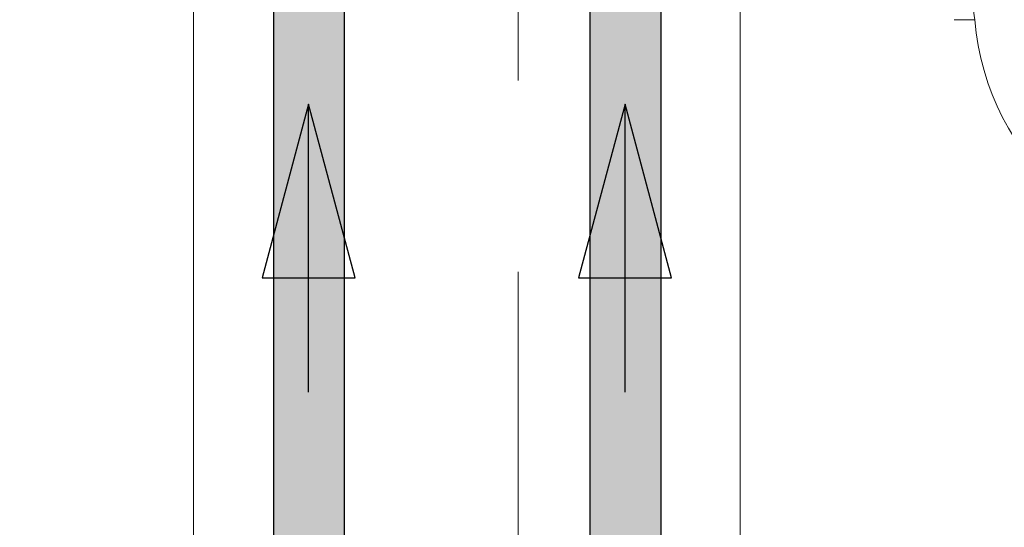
# Model space of a CAD drawing. Header units: millimetres. Extents: x 567 to 934, y -1 to 364.
# Tile 487 of 656: x 766.627 to 767.311, y 46.478 to 46.831. Entities that reach past the tile are written whole.
import ezdxf

# ---------------------------------------------------------------- set-up
doc = ezdxf.new("R2010")
doc.units = ezdxf.units.MM
doc.header["$MEASUREMENT"] = 0
doc.linetypes.add('HIDDEN2', pattern=[0.47625, 0.3175, -0.15875])
for name, color, linetype, lineweight in [('AF-Condutos', 140, 'Continuous', 25), ('AF-Sentido conduto', 140, 'Continuous', 30), ('DI-Detalhes', 1, 'HIDDEN2', 9)]:
    doc.layers.add(name, color=color, linetype=linetype, lineweight=lineweight)
doc.layers.add('ARQ FINA', color=8, linetype='Continuous')

msp = doc.modelspace()

# ---------------------------------------------------------------- hatches: boundary and pattern name
at = {"layer": 'AF-Condutos', "linetype": 'Continuous'}
for points in [[(766.85281, 46.37035), (766.85281, 46.87071), (766.80335, 46.87071), (766.80335, 46.37035)], [(767.07281, 46.37035), (767.07281, 46.87071), (767.02335, 46.87071), (767.02335, 46.37035)]]:
    msp.add_hatch(color=151, dxfattribs=at).paths.add_polyline_path(points)

# ---------------------------------------------------------------- linework, layer by layer
at = {"layer": 'AF-Condutos'}
for p, q in [((766.80335, 46.87071), (766.80335, 46.37035)), ((766.85281, 46.37035), (766.85281, 46.87071)), ((767.02335, 46.87071), (767.02335, 46.37035)), ((767.07281, 46.37035), (767.07281, 46.87071))]:
    msp.add_line(p, q, dxfattribs=at)
at = {"layer": 'AF-Sentido conduto'}
for p, q in [((766.82781, 46.77203), (766.79545, 46.65128)), ((766.86016, 46.65128), (766.82781, 46.77203)), ((767.04781, 46.77203), (767.01545, 46.65128)), ((767.08016, 46.65128), (767.04781, 46.77203)), ((766.79545, 46.65128), (766.86016, 46.65128)), ((767.01545, 46.65128), (767.08016, 46.65128))]:
    msp.add_line(p, q, dxfattribs=at)
for points in [[(766.82781, 46.57203), (766.82781, 46.77203)], [(767.04781, 46.57203), (767.04781, 46.77203)]]:
    msp.add_lwpolyline(points, dxfattribs=at)
at = {"layer": 'ARQ FINA', "lineweight": 5}
for p, q in [((766.74781, 48.00535), (766.74781, 46.10535)), ((767.12781, 46.10535), (767.12781, 48.00535)), ((767.27665, 46.8306), (767.291, 46.8306))]:
    msp.add_line(p, q, dxfattribs=at)
for centre, radius, start, end in [((768.53906, 47.02535), 1.26316, 171.13061, 188.86939), ((767.47184, 46.84511), 0.18142, 184.58688, 272.67114)]:
    msp.add_arc(centre, radius, start, end, dxfattribs=at)
at = {"layer": 'DI-Detalhes'}
for points in [[(760.02696, 52.37048), (766.97345, 52.37048), (766.97345, 43.45459), (760.02696, 43.45459), (760.02696, 52.37048)], [(766.97345, 51.05156), (774.17243, 51.05156), (774.17243, 43.45459), (766.97345, 43.45459), (766.97345, 51.05156)]]:
    msp.add_lwpolyline(points, dxfattribs=at)

doc.saveas('drawing.dxf')
